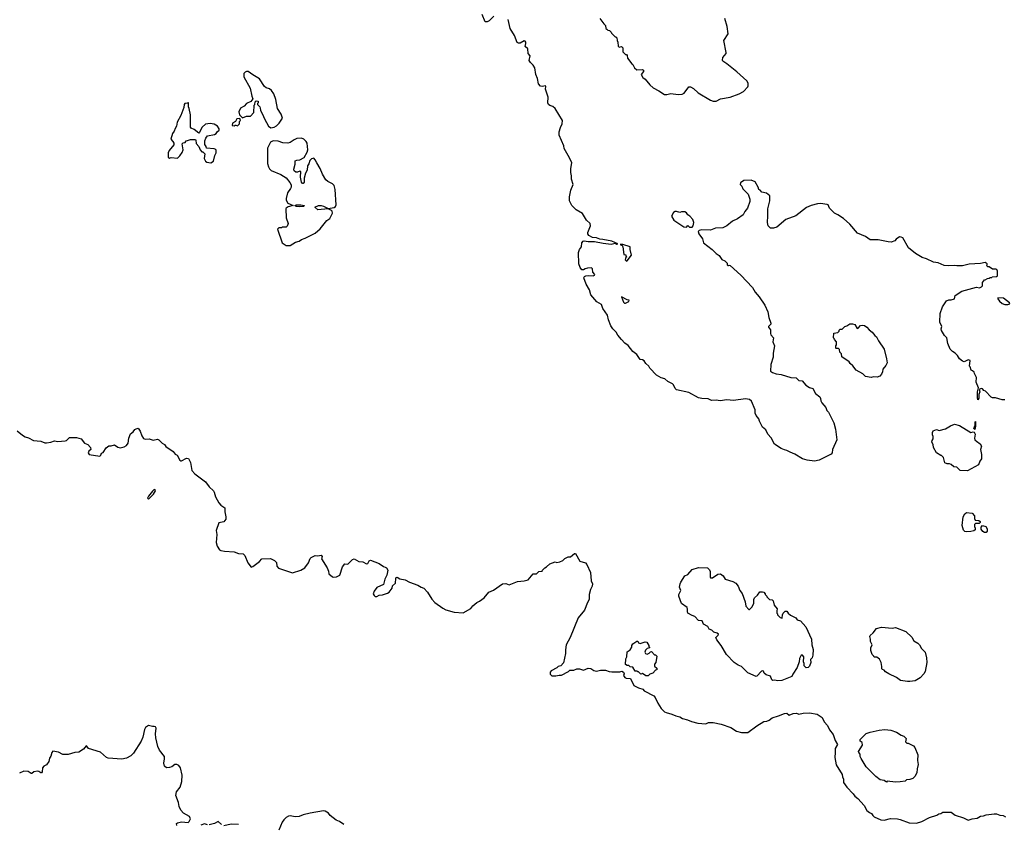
# Model space of a CAD drawing. Extents: x 1862350 to 2057294, y 212041 to 437318.
# Tile 285 of 301: x 2009746 to 2021900, y 377228 to 387160. Entities that reach past the tile are written whole.
import ezdxf

# ---------------------------------------------------------------- set-up
doc = ezdxf.new("R2010")
doc.units = 0

msp = doc.modelspace()

# ---------------------------------------------------------------- linework, layer by layer
at = {"layer": '0CON10XD'}
for points in [[(2015600, 387205), (2015540, 387145), (2015515, 387132), (2015490, 387135), (2015456, 387225)], [(2019648, 382432), (2019698, 382375), (2019708, 382335), (2019728, 382315), (2019796, 382186), (2019817, 382105), (2019833, 381975), (2019780, 381855), (2019776, 381814), (2019763, 381797), (2019615, 381723), (2019555, 381710), (2019465, 381724), (2019410, 381740), (2019315, 381796), (2019255, 381820), (2019215, 381844), (2019185, 381849), (2019145, 381869), (2019062, 381922), (2019020, 382000), (2018979, 382045), (2018955, 382098), (2018915, 382132), (2018878, 382205), (2018869, 382235), (2018836, 382275), (2018826, 382305), (2018826, 382345), (2018781, 382451), (2018754, 382474), (2018705, 382482), (2018555, 382458), (2018475, 382466), (2018394, 382456), (2018345, 382462), (2018285, 382460), (2018245, 382480), (2018166, 382484), (2018125, 382494), (2018005, 382558), (2017855, 382590), (2017836, 382606), (2017815, 382652), (2017804, 382664), (2017745, 382693), (2017708, 382728), (2017665, 382738), (2017605, 382774), (2017525, 382857), (2017511, 382885), (2017476, 382915), (2017455, 382948), (2017435, 382961), (2017405, 382966), (2017365, 383026), (2017315, 383066), (2017255, 383140), (2017215, 383167), (2017175, 383212), (2017128, 383265), (2017108, 383305), (2017066, 383346), (2017043, 383383), (2017016, 383455), (2017003, 383515), (2016946, 383595), (2016928, 383645), (2016869, 383679), (2016794, 383765), (2016781, 383825), (2016737, 383895), (2016708, 383975), (2016719, 383991), (2016733, 383997), (2016765, 384001), (2016823, 383997), (2016843, 384005), (2016844, 384015), (2016821, 384045), (2016817, 384087), (2016805, 384096), (2016755, 384094), (2016725, 384086), (2016705, 384074), (2016685, 384073), (2016663, 384103), (2016648, 384145), (2016644, 384286), (2016658, 384325), (2016682, 384355), (2016683, 384407), (2016700, 384425), (2016715, 384430), (2016765, 384422), (2016842, 384422), (2016950, 384400), (2017045, 384388), (2017095, 384402), (2017115, 384390), (2017130, 384395), (2017054, 384426), (2016945, 384449), (2016905, 384450), (2016865, 384467), (2016815, 384471), (2016773, 384495), (2016758, 384515), (2016758, 384535), (2016793, 384615), (2016788, 384645), (2016744, 384684), (2016695, 384768), (2016615, 384813), (2016563, 384865), (2016534, 384925), (2016531, 384975), (2016550, 385055), (2016576, 385125), (2016557, 385193), (2016557, 385235), (2016548, 385275), (2016547, 385325), (2016560, 385395), (2016532, 385455), (2016465, 385570), (2016462, 385605), (2016403, 385735), (2016404, 385775), (2016422, 385828), (2016444, 385874), (2016445, 385918), (2016354, 386064), (2016325, 386089), (2016290, 386100), (2016272, 386115), (2016266, 386135), (2016268, 386205), (2016236, 386304), (2016242, 386335), (2016235, 386342), (2016195, 386337), (2016175, 386341), (2016150, 386370), (2016137, 386435), (2016115, 386485), (2016103, 386565), (2016085, 386599), (2016051, 386631), (2016036, 386655), (2016045, 386715), (2016023, 386745), (2016019, 386799), (2015985, 386828), (2015994, 386865), (2015992, 386885), (2015985, 386895), (2015975, 386899), (2015925, 386872), (2015905, 386871), (2015885, 386880), (2015854, 386964), (2015800, 387050), (2015775, 387163)], [(2016908, 387175), (2016955, 387110), (2016978, 387088), (2016983, 387053), (2016992, 387042), (2017005, 387030), (2017028, 387028), (2017047, 387007), (2017050, 386995), (2017095, 386950), (2017105, 386950), (2017118, 386938), (2017120, 386905), (2017130, 386885), (2017133, 386833), (2017145, 386820), (2017175, 386830), (2017190, 386815), (2017192, 386762), (2017222, 386732), (2017235, 386730), (2017245, 386720), (2017250, 386685), (2017302, 386615), (2017316, 386606), (2017335, 386568), (2017365, 386541), (2017434, 386544), (2017448, 386538), (2017445, 386522), (2017418, 386485), (2017438, 386445), (2017466, 386426), (2017525, 386357), (2017565, 386320), (2017635, 386283), (2017705, 386236), (2017735, 386236), (2017785, 386250), (2017875, 386238), (2017925, 386241), (2017950, 386255), (2018005, 386330), (2018025, 386332), (2018065, 386310), (2018119, 386259), (2018275, 386167), (2018305, 386153), (2018345, 386153), (2018398, 386182), (2018515, 386204), (2018628, 386245), (2018680, 386275), (2018735, 386332), (2018740, 386345), (2018737, 386375), (2018722, 386405), (2018597, 386517), (2018476, 386616), (2018427, 386647), (2018421, 386661), (2018427, 386695), (2018465, 386743), (2018467, 386755), (2018438, 386905), (2018490, 386985), (2018480, 387075), (2018450, 387175)], [(2012845, 385826), (2012885, 385834), (2012915, 385852), (2012950, 385885), (2012989, 385945), (2012973, 385995), (2012929, 386065), (2012908, 386175), (2012884, 386245), (2012855, 386286), (2012828, 386305), (2012789, 386319), (2012767, 386337), (2012705, 386432), (2012625, 386478), (2012565, 386521), (2012545, 386522), (2012527, 386513), (2012512, 386495), (2012511, 386455), (2012589, 386315), (2012610, 386215), (2012622, 386185), (2012599, 386151), (2012546, 386124), (2012518, 386092), (2012471, 386069), (2012450, 386025), (2012460, 385985), (2012495, 385950), (2012545, 385968), (2012595, 385970), (2012637, 386013), (2012640, 386105), (2012650, 386115), (2012653, 386147), (2012665, 386160), (2012690, 386155), (2012690, 386135), (2012680, 386125), (2012680, 386115), (2012710, 386085), (2012715, 386070), (2012718, 386045), (2012757, 385967), (2012766, 385935), (2012818, 385848), (2012845, 385826)], [(2012105, 385392), (2012136, 385415), (2012154, 385485), (2012170, 385515), (2012171, 385545), (2012165, 385558), (2012145, 385567), (2012050, 385575), (2012048, 385595), (2012031, 385621), (2012032, 385665), (2012045, 385700), (2012065, 385728), (2012150, 385745), (2012170, 385755), (2012184, 385776), (2012208, 385795), (2012208, 385815), (2012186, 385846), (2012145, 385870), (2012095, 385877), (2012041, 385869), (2011997, 385835), (2011967, 385773), (2011955, 385760), (2011900, 385805), (2011862, 385822), (2011852, 385835), (2011853, 385985), (2011838, 386065), (2011828, 386085), (2011830, 386135), (2011825, 386140), (2011815, 386130), (2011785, 386127), (2011775, 386112), (2011770, 386075), (2011734, 385976), (2011690, 385895), (2011681, 385845), (2011663, 385817), (2011654, 385786), (2011631, 385755), (2011612, 385685), (2011637, 385657), (2011648, 385635), (2011648, 385615), (2011590, 385545), (2011580, 385515), (2011580, 385465), (2011595, 385450), (2011615, 385460), (2011695, 385452), (2011721, 385479), (2011751, 385519), (2011762, 385555), (2011752, 385628), (2011765, 385640), (2011787, 385643), (2011802, 385665), (2011815, 385670), (2011855, 385682), (2011915, 385680), (2011920, 385675), (2011923, 385633), (2011958, 385595), (2011974, 385554), (2011995, 385530), (2012005, 385530), (2012030, 385505), (2012022, 385445), (2012038, 385415), (2012055, 385402), (2012105, 385392)], [(2012395, 385850), (2012405, 385860), (2012415, 385860), (2012435, 385852), (2012460, 385875), (2012460, 385905), (2012470, 385915), (2012465, 385940), (2012425, 385938), (2012410, 385905), (2012372, 385885), (2012370, 385855), (2012395, 385850)], [(2013085, 384373), (2013150, 384415), (2013195, 384427), (2013225, 384448), (2013268, 384462), (2013395, 384524), (2013455, 384577), (2013535, 384683), (2013575, 384708), (2013606, 384774), (2013604, 384795), (2013594, 384804), (2013554, 384824), (2013424, 384814), (2013390, 384845), (2013434, 384866), (2013465, 384867), (2013495, 384860), (2013555, 384828), (2013627, 384843), (2013644, 384856), (2013653, 384875), (2013640, 385065), (2013627, 385115), (2013605, 385136), (2013548, 385165), (2013525, 385183), (2013483, 385253), (2013456, 385325), (2013412, 385392), (2013395, 385430), (2013375, 385450), (2013346, 385444), (2013329, 385421), (2013315, 385380), (2013298, 385355), (2013294, 385305), (2013273, 385265), (2013256, 385205), (2013256, 385155), (2013245, 385139), (2013235, 385138), (2013225, 385155), (2013213, 385215), (2013217, 385287), (2013205, 385289), (2013175, 385277), (2013155, 385280), (2013134, 385294), (2013131, 385315), (2013145, 385375), (2013145, 385418), (2013165, 385427), (2013205, 385430), (2013259, 385461), (2013296, 385524), (2013303, 385555), (2013293, 385635), (2013282, 385655), (2013252, 385685), (2013224, 385696), (2013165, 385692), (2013135, 385679), (2013085, 385645), (2013055, 385636), (2012995, 385640), (2012935, 385660), (2012874, 385666), (2012842, 385648), (2012803, 385575), (2012806, 385385), (2012818, 385345), (2012830, 385320), (2012850, 385300), (2012969, 385249), (2013037, 385207), (2013081, 385151), (2013095, 385120), (2013097, 385095), (2013090, 385075), (2013052, 385025), (2013034, 384954), (2013034, 384934), (2013056, 384896), (2013120, 384865), (2013059, 384851), (2013036, 384835), (2013032, 384825), (2013033, 384715), (2013060, 384645), (2013057, 384633), (2013048, 384612), (2013035, 384600), (2012985, 384600), (2012977, 384593), (2012945, 384590), (2012930, 384575), (2012987, 384405), (2013035, 384374), (2013085, 384373)], [(2021905, 382470), (2021875, 382468), (2021793, 382493), (2021755, 382492), (2021739, 382499), (2021668, 382575), (2021648, 382585), (2021630, 382605), (2021615, 382608), (2021590, 382595), (2021597, 382567), (2021586, 382535), (2021585, 382490), (2021575, 382470), (2021569, 382495), (2021569, 382565), (2021582, 382615), (2021553, 382685), (2021558, 382745), (2021530, 382795), (2021528, 382808), (2021508, 382828), (2021490, 382835), (2021480, 382875), (2021470, 382885), (2021477, 382955), (2021455, 382963), (2021405, 382938), (2021385, 382947), (2021346, 382976), (2021322, 383015), (2021295, 383042), (2021260, 383065), (2021230, 383095), (2021202, 383162), (2021189, 383235), (2021162, 383262), (2021125, 383325), (2021121, 383345), (2021127, 383375), (2021105, 383425), (2021108, 383535), (2021137, 383615), (2021188, 383692), (2021215, 383704), (2021245, 383703), (2021286, 383714), (2021294, 383756), (2021375, 383808), (2021555, 383860), (2021595, 383852), (2021618, 383862), (2021630, 383875), (2021630, 383915), (2021655, 383950), (2021665, 383950), (2021693, 383967), (2021715, 383970), (2021725, 383980), (2021745, 383980), (2021752, 383988), (2021805, 383990), (2021815, 384000), (2021818, 384055), (2021806, 384076), (2021795, 384082), (2021755, 384080), (2021715, 384110), (2021695, 384110), (2021682, 384125), (2021690, 384135), (2021688, 384148), (2021663, 384163), (2021605, 384150), (2021465, 384144), (2021385, 384124), (2021315, 384121), (2021285, 384127), (2021205, 384121), (2021157, 384127), (2021085, 384158), (2021025, 384169), (2020939, 384209), (2020885, 384224), (2020803, 384273), (2020717, 384345), (2020646, 384466), (2020627, 384477), (2020605, 384478), (2020567, 384453), (2020548, 384432), (2020505, 384413), (2020465, 384417), (2020344, 384444), (2020245, 384441), (2020185, 384486), (2020086, 384526), (2019993, 384635), (2019916, 384706), (2019845, 384753), (2019803, 384773), (2019782, 384792), (2019744, 384834), (2019727, 384875), (2019715, 384881), (2019630, 384890), (2019595, 384887), (2019517, 384865), (2019459, 384841), (2019325, 384738), (2019205, 384692), (2019091, 384599), (2019050, 384585), (2019015, 384588), (2018987, 384617), (2018976, 384655), (2018979, 384741), (2018981, 384825), (2019004, 384925), (2019006, 384986), (2018965, 385020), (2018905, 385032), (2018886, 385056), (2018870, 385065), (2018862, 385092), (2018825, 385158), (2018775, 385178), (2018685, 385177), (2018642, 385148), (2018640, 385125), (2018660, 385105), (2018672, 385072), (2018740, 385005), (2018760, 384945), (2018760, 384915), (2018730, 384835), (2018696, 384794), (2018678, 384752), (2018605, 384703), (2018545, 384673), (2018475, 384617), (2018425, 384593), (2018335, 384586), (2018273, 384563), (2018165, 384567), (2018133, 384557), (2018120, 384545), (2018128, 384515), (2018173, 384455), (2018187, 384405), (2018294, 384324), (2018343, 384275), (2018380, 384250), (2018415, 384202), (2018450, 384185), (2018480, 384155), (2018480, 384135), (2018490, 384125), (2018497, 384123), (2018505, 384130), (2018517, 384127), (2018647, 384007), (2018793, 383855), (2018825, 383798), (2018875, 383738), (2018942, 383635), (2018982, 383555), (2018993, 383483), (2019018, 383415), (2019017, 383403), (2018990, 383375), (2018990, 383365), (2019012, 383332), (2019013, 383285), (2019019, 383269), (2019050, 383235), (2019043, 383185), (2019062, 383135), (2019046, 383044), (2019046, 382994), (2019017, 382903), (2019013, 382823), (2019040, 382805), (2019085, 382789), (2019145, 382780), (2019265, 382744), (2019329, 382739), (2019365, 382707), (2019405, 382701), (2019449, 382649), (2019495, 382621), (2019536, 382606), (2019568, 382548), (2019624, 382504), (2019633, 382483), (2019634, 382455), (2019648, 382432)], [(2013205, 384849), (2013160, 384855), (2013140, 384865), (2013164, 384876), (2013215, 384877), (2013258, 384865), (2013255, 384854), (2013205, 384849)], [(2018045, 384600), (2018058, 384615), (2018067, 384655), (2018057, 384695), (2018020, 384735), (2017995, 384750), (2017976, 384776), (2017955, 384787), (2017915, 384788), (2017895, 384780), (2017855, 384792), (2017835, 384792), (2017815, 384780), (2017792, 384735), (2017822, 384685), (2017943, 384603), (2017975, 384600), (2017995, 384620), (2018015, 384600), (2018045, 384600)], [(2017235, 384180), (2017245, 384183), (2017296, 384255), (2017282, 384322), (2017282, 384355), (2017190, 384385), (2017160, 384385), (2017182, 384372), (2017192, 384355), (2017205, 384260), (2017228, 384258), (2017230, 384245), (2017240, 384235), (2017230, 384225), (2017220, 384195), (2017235, 384180)], [(2017213, 383663), (2017225, 383663), (2017265, 383682), (2017270, 383700), (2017243, 383703), (2017175, 383738), (2017199, 383675), (2017213, 383663)], [(2021945, 383643), (2021970, 383655), (2021966, 383665), (2021891, 383721), (2021820, 383725), (2021820, 383715), (2021840, 383685), (2021875, 383656), (2021905, 383644), (2021945, 383643)], [(2020255, 382742), (2020185, 382758), (2020155, 382790), (2020072, 382835), (2020029, 382889), (2019997, 382917), (2019986, 382936), (2019895, 383000), (2019890, 383035), (2019870, 383055), (2019865, 383090), (2019855, 383100), (2019825, 383100), (2019820, 383105), (2019820, 383135), (2019830, 383145), (2019830, 383185), (2019802, 383212), (2019800, 383225), (2019790, 383235), (2019795, 383290), (2019845, 383300), (2019860, 383315), (2019862, 383328), (2019875, 383340), (2019898, 383342), (2019930, 383375), (2019955, 383380), (2019993, 383407), (2020025, 383408), (2020055, 383398), (2020085, 383350), (2020098, 383352), (2020125, 383387), (2020145, 383391), (2020175, 383387), (2020202, 383365), (2020231, 383331), (2020270, 383305), (2020301, 383261), (2020322, 383245), (2020348, 383195), (2020418, 383095), (2020446, 382976), (2020452, 382925), (2020438, 382892), (2020400, 382845), (2020398, 382815), (2020386, 382784), (2020365, 382762), (2020332, 382748), (2020285, 382750), (2020255, 382742)], [(2021445, 381590), (2021355, 381597), (2021315, 381638), (2021275, 381640), (2021245, 381670), (2021225, 381680), (2021195, 381680), (2021165, 381690), (2021148, 381758), (2021125, 381780), (2021115, 381780), (2021064, 381814), (2021025, 381880), (2021022, 381915), (2021007, 381945), (2021010, 381965), (2021022, 381985), (2021022, 382015), (2021012, 382035), (2021012, 382065), (2021020, 382085), (2021065, 382100), (2021095, 382091), (2021175, 382111), (2021235, 382147), (2021285, 382167), (2021345, 382150), (2021485, 382063), (2021515, 382072), (2021529, 382069), (2021542, 382045), (2021534, 381995), (2021538, 381975), (2021555, 381956), (2021603, 381925), (2021618, 381895), (2021607, 381855), (2021620, 381795), (2021619, 381741), (2021599, 381711), (2021582, 381665), (2021445, 381590)], [(2021535, 382102), (2021524, 382115), (2021540, 382155), (2021540, 382195), (2021545, 382200), (2021546, 382144), (2021535, 382102)], [(2009715, 382086), (2009781, 382031), (2009815, 382011), (2009855, 381999), (2009915, 381964), (2010005, 381956), (2010055, 381937), (2010075, 381936), (2010130, 381945), (2010175, 381960), (2010215, 381954), (2010305, 381960), (2010325, 381968), (2010360, 382005), (2010445, 382004), (2010506, 381986), (2010545, 381935), (2010588, 381918), (2010618, 381878), (2010623, 381855), (2010600, 381835), (2010590, 381815), (2010605, 381792), (2010735, 381774), (2010746, 381784), (2010755, 381810), (2010775, 381817), (2010815, 381875), (2010845, 381902), (2010875, 381901), (2010915, 381911), (2010955, 381882), (2010985, 381874), (2011035, 381886), (2011065, 381905), (2011085, 381935), (2011092, 381995), (2011115, 382050), (2011147, 382075), (2011165, 382100), (2011185, 382112), (2011207, 382117), (2011232, 382082), (2011252, 382022), (2011275, 381992), (2011295, 381982), (2011345, 381988), (2011395, 381972), (2011445, 381981), (2011465, 381974), (2011504, 381934), (2011533, 381915), (2011550, 381890), (2011639, 381829), (2011665, 381798), (2011691, 381785), (2011723, 381723), (2011733, 381713), (2011745, 381714), (2011805, 381746), (2011828, 381745), (2011854, 381695), (2011871, 381595), (2011907, 381555), (2012038, 381455), (2012083, 381393), (2012136, 381345), (2012147, 381327), (2012161, 381271), (2012204, 381195), (2012229, 381169), (2012276, 381136), (2012277, 381087), (2012292, 381025), (2012289, 380995), (2012265, 380964), (2012205, 380950), (2012170, 380855), (2012181, 380805), (2012171, 380705), (2012185, 380662), (2012211, 380615), (2012227, 380607), (2012275, 380600), (2012395, 380591), (2012445, 380571), (2012506, 380565), (2012526, 380545), (2012560, 380455), (2012605, 380404), (2012625, 380409), (2012705, 380471), (2012734, 380506), (2012842, 380508), (2012890, 380485), (2012915, 380460), (2012921, 380415), (2012941, 380391), (2013115, 380332), (2013214, 380366), (2013264, 380395), (2013311, 380455), (2013332, 380508), (2013345, 380522), (2013395, 380548), (2013425, 380543), (2013465, 380550), (2013478, 380535), (2013473, 380505), (2013540, 380395), (2013557, 380355), (2013562, 380322), (2013607, 380285), (2013625, 380279), (2013657, 380285), (2013697, 380305), (2013732, 380405), (2013760, 380445), (2013795, 380440), (2013854, 380496), (2013874, 380506), (2013931, 380471), (2013980, 380470), (2014025, 380442), (2014045, 380448), (2014061, 380479), (2014075, 380488), (2014185, 380449), (2014235, 380410), (2014258, 380402), (2014272, 380395), (2014288, 380365), (2014277, 380303), (2014252, 380255), (2014235, 380190), (2014155, 380152), (2014120, 380105), (2014110, 380075), (2014121, 380051), (2014135, 380042), (2014155, 380042), (2014185, 380058), (2014225, 380060), (2014285, 380080), (2014305, 380093), (2014342, 380145), (2014349, 380171), (2014386, 380204), (2014387, 380263), (2014394, 380276), (2014405, 380280), (2014438, 380258), (2014505, 380246), (2014558, 380218), (2014662, 380182), (2014703, 380155), (2014735, 380142), (2014781, 380095), (2014835, 380009), (2014871, 379965), (2014967, 379895), (2015005, 379876), (2015109, 379849), (2015221, 379839), (2015315, 379892), (2015338, 379925), (2015388, 379965), (2015421, 379981), (2015478, 380022), (2015537, 380093), (2015595, 380118), (2015705, 380198), (2015745, 380201), (2015786, 380184), (2015890, 380225), (2015975, 380234), (2016024, 380246), (2016085, 380320), (2016125, 380320), (2016155, 380350), (2016195, 380352), (2016200, 380365), (2016230, 380395), (2016250, 380405), (2016290, 380445), (2016355, 380468), (2016375, 380460), (2016415, 380468), (2016450, 380485), (2016475, 380508), (2016515, 380528), (2016545, 380532), (2016595, 380570), (2016605, 380570), (2016661, 380475), (2016730, 380455), (2016748, 380435), (2016790, 380335), (2016800, 380235), (2016816, 380196), (2016814, 380166), (2016791, 380125), (2016777, 380063), (2016777, 380005), (2016753, 379965), (2016718, 379872), (2016638, 379775), (2016542, 379535), (2016493, 379445), (2016484, 379384), (2016483, 379335), (2016457, 379223), (2016427, 379183), (2016393, 379177), (2016375, 379160), (2016305, 379122), (2016293, 379105), (2016295, 379080), (2016313, 379063), (2016325, 379060), (2016365, 379060), (2016405, 379070), (2016435, 379068), (2016520, 379115), (2016538, 379132), (2016585, 379132), (2016625, 379148), (2016655, 379147), (2016705, 379133), (2016765, 379154), (2016795, 379150), (2016835, 379126), (2016865, 379117), (2016915, 379131), (2016975, 379130), (2017023, 379113), (2017055, 379110), (2017155, 379110), (2017177, 379117), (2017200, 379105), (2017208, 379085), (2017200, 379065), (2017215, 379042), (2017234, 379034), (2017285, 379030), (2017325, 378942), (2017385, 378912), (2017436, 378896), (2017456, 378876), (2017572, 378815), (2017590, 378795), (2017622, 378722), (2017665, 378657), (2017705, 378618), (2017725, 378607), (2017795, 378589), (2017845, 378567), (2017895, 378556), (2017928, 378535), (2017989, 378519), (2018038, 378498), (2018115, 378477), (2018215, 378470), (2018247, 378483), (2018305, 378483), (2018403, 378463), (2018525, 378423), (2018595, 378380), (2018655, 378360), (2018735, 378363), (2018847, 378445), (2018932, 378498), (2018967, 378503), (2018996, 378514), (2019036, 378544), (2019114, 378566), (2019185, 378596), (2019215, 378599), (2019245, 378574), (2019295, 378596), (2019335, 378599), (2019365, 378589), (2019415, 378601), (2019495, 378604), (2019589, 378589), (2019650, 378545), (2019677, 378495), (2019717, 378447), (2019744, 378395), (2019786, 378336), (2019813, 378263), (2019839, 378215), (2019811, 378165), (2019814, 378115), (2019806, 378055), (2019823, 377963), (2019900, 377845), (2019902, 377815), (2019916, 377785), (2019916, 377745), (2019957, 377687), (2020034, 377604), (2020054, 377574), (2020091, 377545), (2020172, 377462), (2020205, 377400), (2020235, 377374), (2020262, 377362), (2020278, 377335), (2020295, 377320), (2020375, 377282), (2020415, 377280), (2020495, 377298), (2020583, 377297), (2020613, 377287), (2020725, 377248), (2020815, 377242), (2020880, 377265), (2020976, 377314), (2021067, 377343), (2021093, 377357), (2021115, 377360), (2021143, 377377), (2021215, 377380), (2021245, 377378), (2021293, 377343), (2021395, 377310), (2021455, 377278), (2021504, 377296), (2021564, 377306), (2021605, 377327), (2021645, 377333), (2021675, 377347), (2021775, 377358), (2021805, 377358), (2021845, 377342), (2021885, 377338), (2021915, 377322)], [(2011335, 381243), (2011396, 381305), (2011420, 381345), (2011418, 381358), (2011405, 381360), (2011385, 381342), (2011335, 381280), (2011323, 381255), (2011335, 381243)], [(2021435, 380837), (2021414, 380844), (2021395, 380860), (2021378, 380915), (2021392, 381025), (2021411, 381059), (2021435, 381078), (2021505, 381070), (2021530, 381035), (2021530, 381005), (2021542, 380982), (2021587, 380977), (2021600, 380965), (2021600, 380955), (2021588, 380942), (2021545, 380940), (2021532, 380928), (2021530, 380905), (2021540, 380885), (2021540, 380865), (2021525, 380852), (2021485, 380844), (2021435, 380837)], [(2021675, 380830), (2021655, 380830), (2021635, 380842), (2021613, 380873), (2021613, 380897), (2021632, 380918), (2021670, 380905), (2021690, 380875), (2021690, 380845), (2021675, 380830)], [(2019105, 379000), (2019065, 379006), (2019042, 379002), (2019031, 379011), (2019013, 379055), (2018959, 379075), (2018936, 379095), (2018928, 379118), (2018915, 379124), (2018901, 379119), (2018845, 379057), (2018835, 379053), (2018735, 379100), (2018656, 379176), (2018615, 379193), (2018567, 379227), (2018471, 379325), (2018404, 379434), (2018350, 379505), (2018340, 379535), (2018368, 379562), (2018370, 379575), (2018355, 379588), (2018315, 379600), (2018288, 379625), (2018258, 379638), (2018240, 379670), (2018188, 379698), (2018169, 379739), (2018124, 379744), (2018080, 379795), (2018045, 379807), (2017995, 379836), (2017988, 379855), (2017991, 379885), (2017985, 379903), (2017915, 379954), (2017883, 380045), (2017881, 380065), (2017908, 380115), (2017890, 380155), (2017899, 380195), (2017905, 380219), (2017955, 380294), (2017995, 380312), (2018048, 380372), (2018125, 380399), (2018235, 380396), (2018260, 380370), (2018270, 380350), (2018268, 380285), (2018275, 380272), (2018299, 380271), (2018365, 380314), (2018395, 380321), (2018428, 380295), (2018455, 380253), (2018548, 380225), (2018587, 380205), (2018615, 380168), (2018636, 380115), (2018666, 380076), (2018700, 379975), (2018709, 379919), (2018745, 379880), (2018755, 379880), (2018785, 379910), (2018806, 379954), (2018808, 380005), (2018817, 380023), (2018852, 380055), (2018882, 380098), (2018915, 380100), (2018930, 380095), (2018950, 380075), (2018950, 380065), (2018970, 380045), (2018970, 380035), (2019000, 380005), (2019035, 380000), (2019048, 379988), (2019060, 379935), (2019097, 379887), (2019090, 379865), (2019090, 379835), (2019100, 379825), (2019100, 379815), (2019135, 379780), (2019158, 379772), (2019160, 379815), (2019170, 379835), (2019195, 379860), (2019215, 379860), (2019230, 379835), (2019262, 379808), (2019325, 379778), (2019345, 379752), (2019385, 379740), (2019452, 379665), (2019518, 379515), (2019524, 379444), (2019540, 379385), (2019537, 379315), (2019530, 379285), (2019508, 379262), (2019510, 379225), (2019495, 379180), (2019477, 379163), (2019455, 379160), (2019430, 379185), (2019430, 379215), (2019422, 379235), (2019427, 379297), (2019408, 379318), (2019392, 379318), (2019372, 379275), (2019366, 379234), (2019342, 379165), (2019289, 379081), (2019278, 379052), (2019155, 379003), (2019105, 379000)], [(2020705, 378990), (2020618, 379005), (2020570, 379040), (2020476, 379086), (2020435, 379112), (2020415, 379132), (2020395, 379140), (2020388, 379148), (2020390, 379175), (2020380, 379225), (2020358, 379268), (2020325, 379293), (2020295, 379290), (2020290, 379305), (2020268, 379325), (2020252, 379375), (2020252, 379405), (2020270, 379445), (2020248, 379485), (2020250, 379515), (2020240, 379545), (2020245, 379560), (2020280, 379590), (2020324, 379646), (2020385, 379660), (2020515, 379651), (2020556, 379656), (2020685, 379607), (2020760, 379540), (2020784, 379494), (2020833, 379463), (2020853, 379443), (2020878, 379398), (2020923, 379355), (2020941, 379285), (2020942, 379225), (2020921, 379115), (2020907, 379085), (2020862, 379035), (2020799, 379001), (2020735, 378993), (2020705, 378990)], [(2017505, 379062), (2017475, 379062), (2017435, 379088), (2017413, 379083), (2017385, 379110), (2017375, 379110), (2017365, 379120), (2017345, 379120), (2017315, 379170), (2017283, 379173), (2017265, 379190), (2017245, 379190), (2017223, 379203), (2017228, 379272), (2017240, 379295), (2017243, 379357), (2017280, 379380), (2017300, 379415), (2017303, 379437), (2017314, 379456), (2017365, 379490), (2017375, 379490), (2017385, 379470), (2017405, 379462), (2017465, 379480), (2017486, 379476), (2017510, 379435), (2017512, 379422), (2017520, 379415), (2017520, 379405), (2017492, 379398), (2017472, 379378), (2017463, 379355), (2017470, 379335), (2017492, 379328), (2017515, 379340), (2017532, 379358), (2017545, 379360), (2017582, 379322), (2017595, 379320), (2017610, 379305), (2017600, 379225), (2017580, 379205), (2017582, 379182), (2017610, 379155), (2017610, 379135), (2017595, 379130), (2017560, 379095), (2017525, 379080), (2017505, 379062)], [(2011685, 377215), (2011682, 377238), (2011692, 377248), (2011741, 377259), (2011825, 377251), (2011839, 377261), (2011855, 377295), (2011843, 377325), (2011768, 377365), (2011733, 377403), (2011715, 377448), (2011707, 377497), (2011673, 377585), (2011681, 377629), (2011725, 377688), (2011747, 377755), (2011750, 377835), (2011730, 377925), (2011712, 377955), (2011685, 377968), (2011662, 377965), (2011624, 377936), (2011595, 377928), (2011556, 377926), (2011535, 377945), (2011526, 377985), (2011534, 378035), (2011532, 378065), (2011473, 378143), (2011450, 378190), (2011427, 378295), (2011424, 378345), (2011432, 378415), (2011423, 378433), (2011405, 378437), (2011384, 378434), (2011335, 378446), (2011298, 378425), (2011285, 378400), (2011264, 378305), (2011244, 378255), (2011150, 378105), (2011116, 378075), (2011065, 378043), (2011005, 378033), (2010836, 378045), (2010817, 378055), (2010745, 378117), (2010595, 378165), (2010575, 378194), (2010565, 378195), (2010532, 378155), (2010475, 378120), (2010425, 378114), (2010345, 378089), (2010280, 378090), (2010225, 378117), (2010155, 378133), (2010141, 378115), (2010132, 378068), (2010113, 378045), (2010107, 378005), (2010076, 377964), (2010045, 377944), (2010029, 377925), (2010024, 377876), (2010015, 377864), (2010005, 377864), (2009982, 377882), (2009965, 377884), (2009922, 377878), (2009895, 377856), (2009886, 377856), (2009852, 377882), (2009795, 377884), (2009745, 377858)], [(2020555, 377748), (2020455, 377760), (2020445, 377750), (2020415, 377770), (2020368, 377778), (2020315, 377818), (2020196, 377936), (2020135, 378040), (2020122, 378065), (2020120, 378095), (2020103, 378113), (2020100, 378125), (2020150, 378205), (2020147, 378237), (2020120, 378255), (2020122, 378275), (2020195, 378348), (2020244, 378366), (2020355, 378390), (2020425, 378397), (2020499, 378389), (2020570, 378365), (2020625, 378328), (2020660, 378315), (2020687, 378287), (2020680, 378245), (2020695, 378230), (2020715, 378228), (2020780, 378195), (2020796, 378176), (2020833, 378085), (2020830, 378015), (2020838, 377965), (2020823, 377915), (2020822, 377865), (2020795, 377820), (2020770, 377795), (2020735, 377782), (2020693, 377777), (2020675, 377762), (2020615, 377753), (2020555, 377748)], [(2013745, 377227), (2013695, 377264), (2013651, 377281), (2013579, 377339), (2013557, 377367), (2013515, 377391), (2013495, 377395), (2013333, 377367), (2013246, 377345), (2013195, 377325), (2013145, 377320), (2013085, 377332), (2013065, 377329), (2013035, 377314), (2013006, 377285), (2012987, 377255), (2012944, 377155)], [(2012065, 377220), (2012025, 377234), (2011983, 377217)], [(2012235, 377225), (2012195, 377263), (2012151, 377239), (2012085, 377220)], [(2012445, 377225), (2012355, 377229), (2012265, 377208)]]:
    msp.add_lwpolyline(points, dxfattribs=at)

doc.saveas('drawing.dxf')
